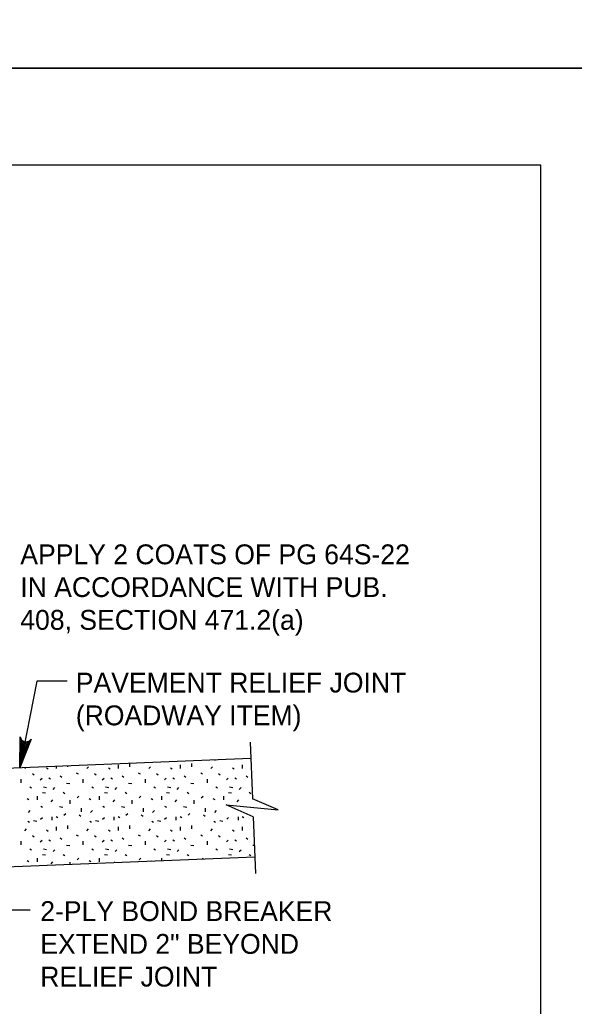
# Model space of a CAD drawing. Extents: x 638167 to 640248, y 296544 to 298920.
# Drawn here: x 639752.2 to 639838, y 296993.3 to 297146 of the extents above; entities that cross this region are included whole.
import ezdxf

# ---------------------------------------------------------------- set-up
doc = ezdxf.new("R2010")
doc.units = 0
doc.layers.add('1', color=7, linetype='Continuous')
doc.layers.add('PLT-BNDY', color=7, linetype='Continuous')

msp = doc.modelspace()

# ---------------------------------------------------------------- linework, layer by layer
at = {"layer": '1'}
for p, q in [((639832.78, 297123.48), (639046.78, 297123.48)), ((639832.78, 296559.48), (639832.78, 297123.48)), ((639754.78, 297043.62), (639752.19, 297030.21)), ((639759.47, 297043.62), (639754.78, 297043.62)), ((639787.8, 297034.18), (639788.16, 297025.39)), ((639787.91, 297031.64), (639738.58, 297029.67)), ((639782.46, 297031.34), (639782.34, 297031.42)), ((639752.93, 297030.08), (639753.1, 297030.25)), ((639756.55, 297029.98), (639756.28, 297030.17)), ((639757.82, 297030.12), (639757.82, 297030.43)), ((639759.58, 297030.35), (639759.58, 297030.51)), ((639762.53, 297030.08), (639762.8, 297030.35)), ((639766.15, 297029.98), (639765.88, 297030.17)), ((639767.42, 297030.12), (639767.42, 297030.66)), ((639769.18, 297030.35), (639769.18, 297030.89)), ((639772.13, 297030.08), (639772.4, 297030.35)), ((639775.75, 297029.98), (639775.48, 297030.17)), ((639777.02, 297030.12), (639777.02, 297030.66)), ((639778.78, 297030.35), (639778.78, 297030.89)), ((639781.73, 297030.08), (639782, 297030.35)), ((639785.35, 297029.98), (639785.08, 297030.17)), ((639786.62, 297030.12), (639786.62, 297030.66)), ((639752.39, 297027.91), (639752.39, 297028.45)), ((639754.38, 297029.08), (639754.11, 297029.26)), ((639755.33, 297028.36), (639755.6, 297028.63)), ((639756.91, 297028.45), (639756.64, 297028.63)), ((639758.67, 297028.72), (639758.4, 297028.9)), ((639761.22, 297029.22), (639760.95, 297029.4)), ((639761.99, 297027.91), (639761.99, 297028.45)), ((639763.98, 297029.08), (639763.71, 297029.26)), ((639764.93, 297028.36), (639765.2, 297028.63)), ((639766.51, 297028.45), (639766.24, 297028.63)), ((639768.27, 297028.72), (639768, 297028.9)), ((639770.82, 297029.22), (639770.55, 297029.4)), ((639771.59, 297027.91), (639771.59, 297028.45)), ((639773.58, 297029.08), (639773.31, 297029.26)), ((639774.53, 297028.36), (639774.8, 297028.63)), ((639776.11, 297028.45), (639775.84, 297028.63)), ((639777.87, 297028.72), (639777.6, 297028.9)), ((639780.42, 297029.22), (639780.15, 297029.4)), ((639781.19, 297027.91), (639781.19, 297028.45)), ((639783.18, 297029.08), (639782.91, 297029.26)), ((639784.13, 297028.36), (639784.4, 297028.63)), ((639785.71, 297028.45), (639785.44, 297028.63)), ((639787.47, 297028.72), (639787.2, 297028.9)), ((639753.97, 297027.05), (639753.7, 297027.23)), ((639755.83, 297027.27), (639756.32, 297027.18)), ((639757.32, 297026.87), (639757.59, 297027.14)), ((639759.4, 297027.86), (639759.9, 297027.77)), ((639763.57, 297027.05), (639763.3, 297027.23)), ((639765.43, 297027.27), (639765.92, 297027.18)), ((639766.92, 297026.87), (639767.19, 297027.14)), ((639769, 297027.86), (639769.5, 297027.77)), ((639773.17, 297027.05), (639772.9, 297027.23)), ((639775.03, 297027.27), (639775.52, 297027.18)), ((639776.52, 297026.87), (639776.79, 297027.14)), ((639778.6, 297027.86), (639779.1, 297027.77)), ((639782.77, 297027.05), (639782.5, 297027.23)), ((639784.63, 297027.27), (639785.12, 297027.18)), ((639786.12, 297026.87), (639786.39, 297027.14)), ((639753.57, 297025.24), (639753.29, 297025.42)), ((639754.92, 297025.28), (639754.92, 297025.83)), ((639755.65, 297026.41), (639756.14, 297026.32)), ((639757, 297024.97), (639757.27, 297025.24)), ((639759.13, 297026.19), (639758.86, 297026.37)), ((639759.94, 297024.65), (639759.94, 297025.19)), ((639761.04, 297025.55), (639761.31, 297025.83)), ((639763.17, 297025.24), (639762.89, 297025.42)), ((639764.52, 297025.28), (639764.52, 297025.83)), ((639765.25, 297026.41), (639765.74, 297026.32)), ((639766.6, 297024.97), (639766.87, 297025.24)), ((639768.73, 297026.19), (639768.46, 297026.37)), ((639769.54, 297024.65), (639769.54, 297025.19)), ((639770.64, 297025.55), (639770.91, 297025.83)), ((639772.77, 297025.24), (639772.49, 297025.42)), ((639774.12, 297025.28), (639774.12, 297025.83)), ((639774.85, 297026.41), (639775.34, 297026.32)), ((639776.2, 297024.97), (639776.47, 297025.24)), ((639778.33, 297026.19), (639778.06, 297026.37)), ((639779.14, 297024.65), (639779.14, 297025.19)), ((639780.24, 297025.55), (639780.51, 297025.83)), ((639782.37, 297025.24), (639782.09, 297025.42)), ((639783.72, 297025.28), (639783.72, 297025.83)), ((639784.45, 297026.41), (639784.94, 297026.32)), ((639785.8, 297024.97), (639786.07, 297025.24)), ((639787.93, 297026.19), (639787.66, 297026.37)), ((639753.52, 297023.32), (639753.79, 297023.59)), ((639755.69, 297024.05), (639755.42, 297024.23)), ((639758.31, 297024.23), (639758.81, 297024.14)), ((639761.72, 297023.41), (639761.72, 297023.96)), ((639763.12, 297023.32), (639763.39, 297023.59)), ((639765.29, 297024.05), (639765.02, 297024.23)), ((639767.91, 297024.23), (639768.41, 297024.14)), ((639771.32, 297023.41), (639771.32, 297023.96)), ((639772.72, 297023.32), (639772.99, 297023.59)), ((639774.89, 297024.05), (639774.62, 297024.23)), ((639777.51, 297024.23), (639778.01, 297024.14)), ((639780.92, 297023.41), (639780.92, 297023.96)), ((639782.32, 297023.32), (639782.59, 297023.59)), ((639754.29, 297022.06), (639754.79, 297021.97)), ((639755.37, 297022.24), (639755.65, 297022.51)), ((639757.18, 297022.1), (639757.18, 297022.65)), ((639758.04, 297022.46), (639757.77, 297022.65)), ((639758.99, 297022.87), (639759.26, 297023.14)), ((639761.63, 297022.69), (639761.36, 297022.87)), ((639763.89, 297022.06), (639764.39, 297021.97)), ((639764.97, 297022.24), (639765.25, 297022.51)), ((639766.78, 297022.1), (639766.78, 297022.65)), ((639767.64, 297022.46), (639767.37, 297022.65)), ((639768.59, 297022.87), (639768.86, 297023.14)), ((639771.23, 297022.69), (639770.96, 297022.87)), ((639773.49, 297022.06), (639773.99, 297021.97)), ((639774.57, 297022.24), (639774.85, 297022.51)), ((639776.38, 297022.1), (639776.38, 297022.65)), ((639777.24, 297022.46), (639776.97, 297022.65)), ((639778.19, 297022.87), (639778.46, 297023.14)), ((639780.83, 297022.69), (639780.56, 297022.87)), ((639783.09, 297022.06), (639783.59, 297021.97)), ((639784.17, 297022.24), (639784.45, 297022.51)), ((639785.98, 297022.1), (639785.98, 297022.65)), ((639786.84, 297022.46), (639786.57, 297022.65)), ((639788.27, 297022.62), (639788.62, 297013.87)), ((639752.93, 297020.48), (639753.2, 297020.75)), ((639753.66, 297021.74), (639753.39, 297021.92)), ((639756.55, 297020.38), (639756.28, 297020.57)), ((639757.82, 297020.52), (639757.82, 297021.06)), ((639759.58, 297020.75), (639759.58, 297021.29)), ((639762.53, 297020.48), (639762.8, 297020.75)), ((639763.26, 297021.74), (639762.99, 297021.92)), ((639766.15, 297020.38), (639765.88, 297020.57)), ((639767.42, 297020.52), (639767.42, 297021.06)), ((639769.18, 297020.75), (639769.18, 297021.29)), ((639772.13, 297020.48), (639772.4, 297020.75)), ((639772.86, 297021.74), (639772.59, 297021.92)), ((639775.75, 297020.38), (639775.48, 297020.57)), ((639777.02, 297020.52), (639777.02, 297021.06)), ((639778.78, 297020.75), (639778.78, 297021.29)), ((639781.73, 297020.48), (639782, 297020.75)), ((639782.46, 297021.74), (639782.19, 297021.92)), ((639785.35, 297020.38), (639785.08, 297020.57)), ((639786.62, 297020.52), (639786.62, 297021.06)), ((639754.38, 297019.48), (639754.11, 297019.66)), ((639755.33, 297018.76), (639755.6, 297019.03)), ((639756.91, 297018.85), (639756.64, 297019.03)), ((639758.67, 297019.12), (639758.4, 297019.3)), ((639761.22, 297019.62), (639760.95, 297019.8)), ((639763.98, 297019.48), (639763.71, 297019.66)), ((639764.93, 297018.76), (639765.2, 297019.03)), ((639766.51, 297018.85), (639766.24, 297019.03)), ((639768.27, 297019.12), (639768, 297019.3)), ((639770.82, 297019.62), (639770.55, 297019.8)), ((639773.58, 297019.48), (639773.31, 297019.66)), ((639774.53, 297018.76), (639774.8, 297019.03)), ((639776.11, 297018.85), (639775.84, 297019.03)), ((639777.87, 297019.12), (639777.6, 297019.3)), ((639780.42, 297019.62), (639780.15, 297019.8)), ((639783.18, 297019.48), (639782.91, 297019.66)), ((639784.13, 297018.76), (639784.4, 297019.03)), ((639785.71, 297018.85), (639785.44, 297019.03)), ((639787.47, 297019.12), (639787.2, 297019.3)), ((639752.39, 297018.31), (639752.39, 297018.85)), ((639753.97, 297017.45), (639753.7, 297017.63)), ((639755.83, 297017.67), (639756.32, 297017.58)), ((639757.32, 297017.27), (639757.59, 297017.54)), ((639759.4, 297018.26), (639759.9, 297018.17)), ((639761.99, 297018.31), (639761.99, 297018.85)), ((639763.57, 297017.45), (639763.3, 297017.63)), ((639765.43, 297017.67), (639765.92, 297017.58)), ((639766.92, 297017.27), (639767.19, 297017.54)), ((639769, 297018.26), (639769.5, 297018.17)), ((639771.59, 297018.31), (639771.59, 297018.85)), ((639773.17, 297017.45), (639772.9, 297017.63)), ((639775.03, 297017.67), (639775.52, 297017.58)), ((639776.52, 297017.27), (639776.79, 297017.54)), ((639778.6, 297018.26), (639779.1, 297018.17)), ((639781.19, 297018.31), (639781.19, 297018.85)), ((639782.77, 297017.45), (639782.5, 297017.63)), ((639784.63, 297017.67), (639785.12, 297017.58)), ((639786.12, 297017.27), (639786.39, 297017.54)), ((639788.2, 297018.26), (639788.44, 297018.22)), ((639713.81, 297013.42), (639788.51, 297016.41)), ((639754.92, 297015.68), (639754.92, 297016.23)), ((639755.65, 297016.81), (639756.14, 297016.72)), ((639759.13, 297016.59), (639758.86, 297016.77)), ((639761.04, 297015.95), (639761.31, 297016.23)), ((639764.52, 297015.68), (639764.52, 297016.23)), ((639765.25, 297016.81), (639765.74, 297016.72)), ((639768.73, 297016.59), (639768.46, 297016.77)), ((639770.64, 297015.95), (639770.91, 297016.23)), ((639774.12, 297015.83), (639774.12, 297016.23)), ((639774.85, 297016.81), (639775.34, 297016.72)), ((639778.33, 297016.59), (639778.06, 297016.77)), ((639780.37, 297016.08), (639780.51, 297016.23)), ((639783.72, 297016.22), (639783.72, 297016.23)), ((639784.45, 297016.81), (639784.94, 297016.72)), ((639787.93, 297016.59), (639787.66, 297016.77)), ((639753.57, 297015.64), (639753.29, 297015.82)), ((639757, 297015.37), (639757.27, 297015.64)), ((639759.94, 297015.27), (639759.94, 297015.59)), ((639763.17, 297015.64), (639762.89, 297015.82)), ((639766.78, 297015.54), (639766.87, 297015.64)), ((639772.56, 297015.77), (639772.49, 297015.82)), ((639753.76, 297008.17), (639749.48, 297008.17))]:
    msp.add_line(p, q, dxfattribs=at)
for points in [[(639752.19, 297030.21), (639752.21, 297034.99), (639752.3, 297034.79), (639752.39, 297034.59), (639752.53, 297034.46), (639752.67, 297034.34), (639752.81, 297034.29), (639752.96, 297034.23), (639753.12, 297034.23), (639753.28, 297034.22), (639753.46, 297034.28), (639753.63, 297034.35), (639753.79, 297034.5), (639753.94, 297034.65), (639752.19, 297030.21), (639753.79, 297034.5), (639753.63, 297034.35), (639752.19, 297030.21), (639753.46, 297034.28), (639753.28, 297034.22), (639752.19, 297030.21), (639753.12, 297034.23), (639752.96, 297034.23), (639752.19, 297030.21), (639752.81, 297034.29), (639752.67, 297034.34), (639752.19, 297030.21), (639752.53, 297034.46), (639752.39, 297034.59), (639752.19, 297030.21), (639752.3, 297034.79)], [(639788.27, 297022.62), (639784.11, 297024.46), (639792.14, 297023.69), (639788.16, 297025.39)]]:
    msp.add_lwpolyline(points, dxfattribs=at)
at = {"layer": 'PLT-BNDY'}
for points in [[(639007.78, 297732.48), (639848.78, 297732.48), (639848.78, 297138.48), (639007.78, 297138.48)], [(639007.78, 297138.48), (639848.78, 297138.48), (639848.78, 296544.48), (639007.78, 296544.48)]]:
    msp.add_lwpolyline(points, close=True, dxfattribs=at)

# ---------------------------------------------------------------- texts
at = {"layer": '1'}
for s, p in [('APPLY 2 COATS OF PG 64S-22', (639752.24, 297061.71)), ('IN ACCORDANCE WITH PUB.', (639752.24, 297056.64)), ('408, SECTION 471.2(a)', (639752.24, 297051.57)), ('PAVEMENT RELIEF JOINT', (639760.83, 297041.86)), ('(ROADWAY ITEM)', (639760.83, 297036.79)), ('2-PLY BOND BREAKER', (639755.33, 297006.5)), ('EXTEND 2" BEYOND', (639755.33, 297001.43)), ('RELIEF JOINT', (639755.33, 296996.36))]:
    msp.add_text(s, height=3.072, dxfattribs=at).set_placement(p)

doc.saveas('drawing.dxf')
